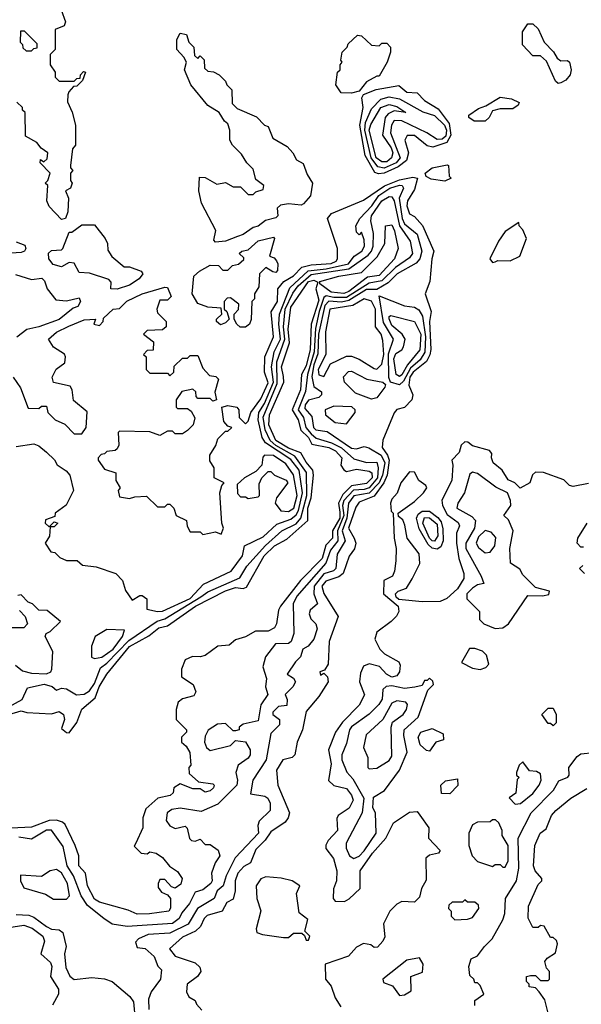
# Model space of a CAD drawing. Extents: x 2889633 to 3052318, y 540750 to 918690.
# Tile 439 of 656: x 2972799 to 2975027, y 807145 to 811054. Entities that reach past the tile are written whole.
import ezdxf

# ---------------------------------------------------------------- set-up
doc = ezdxf.new("R2010")
doc.units = 0

msp = doc.modelspace()

# ---------------------------------------------------------------- linework, layer by layer
at = {"layer": '0CON02XD'}
for points in [[(2972963, 811093), (2972980, 811045), (2972975, 811030), (2972940, 811015), (2972940, 810935), (2972920, 810915), (2972920, 810875), (2972940, 810845), (2972940, 810825), (2972955, 810810), (2973015, 810810), (2973025, 810820), (2973038.3, 810821.7), (2973040, 810835), (2973051.7, 810848.3), (2973060, 810845), (2973048.3, 810811.7), (2973025, 810790), (2973011.7, 810788.3), (2972993, 810767), (2972990, 810755), (2972988.3, 810728.3), (2973007, 810687), (2973020, 810635), (2973020, 810555), (2973008.3, 810541.7), (2973000, 810475), (2973000, 810465), (2973010, 810455), (2973000, 810445), (2973000, 810415), (2973007.5, 810405), (2973000, 810385), (2972980, 810375), (2972992.5, 810345), (2972989.3, 810290.7), (2972980, 810265), (2972965, 810260), (2972915, 810312.5), (2972906.7, 810335), (2972910, 810395), (2972900, 810405), (2972910, 810415), (2972920, 810445), (2972880, 810485), (2972881.7, 810498.3), (2972895, 810490), (2972908.3, 810501.7), (2972910, 810525), (2972883.3, 810543.3), (2972866.4, 810566.4), (2972821.7, 810591.7), (2972820, 810685), (2972810, 810695), (2972810, 810705), (2972787, 810727)], [(2974935, 810800), (2974925, 810810), (2974889.3, 810889.3), (2974865, 810910), (2974835, 810910), (2974793.9, 810953.9), (2974793.3, 811005), (2974815, 811037.5), (2974835, 811037.5), (2974855, 811017.5), (2974880, 810965), (2974916.4, 810926.4), (2974930.7, 810900.7), (2974945, 810890), (2974971.7, 810891.7), (2974980, 810885), (2974986.7, 810855), (2974982.5, 810835), (2974965.9, 810814.1), (2974945, 810802.5), (2974935, 810800)], [(2972845, 810930), (2972855, 810940), (2972868.3, 810941.7), (2972868.3, 810958.3), (2972818.3, 811008.3), (2972801.7, 811008.3), (2972800, 810965), (2972810, 810955), (2972811.7, 810941.7), (2972825, 810930), (2972845, 810930)], [(2973575, 810170), (2973568.3, 810178.3), (2973576.4, 810216.4), (2973520, 810325), (2973510, 810375), (2973511.7, 810428.3), (2973535, 810427.5), (2973580.7, 810400.7), (2973615, 810407.5), (2973645, 810390), (2973675, 810390), (2973705, 810360), (2973725, 810360), (2973735, 810370), (2973765, 810380), (2973767.5, 810395), (2973735, 810420), (2973725, 810460), (2973700, 810485), (2973679.3, 810519.3), (2973642.5, 810555), (2973632.5, 810575), (2973632.5, 810615), (2973625, 810640), (2973610.7, 810650.7), (2973590, 810685), (2973545, 810712.5), (2973477.5, 810795), (2973452.5, 810855), (2973460, 810885), (2973450, 810905), (2973422.5, 810935), (2973422.5, 810975), (2973435, 811000), (2973460, 810995), (2973470, 810965), (2973490, 810945), (2973491.7, 810911.7), (2973505, 810900), (2973515, 810910), (2973530, 810895), (2973531.7, 810861.7), (2973545, 810850), (2973567, 810847), (2973590, 810835), (2973615, 810810), (2973620, 810795), (2973640, 810775), (2973641.7, 810721.7), (2973661.7, 810701.7), (2973738.3, 810668.3), (2973770, 810635), (2973785, 810630), (2973803.6, 810583.6), (2973860, 810550), (2973882.5, 810525), (2973897, 810497), (2973923, 810483), (2973939.3, 810439.3), (2973960, 810405), (2973952.5, 810355), (2973925, 810322.5), (2973915, 810317.5), (2973865, 810322.5), (2973833, 810317), (2973820, 810305), (2973822.5, 810275), (2973815, 810267.5), (2973774, 810256), (2973745, 810233.8), (2973725, 810228.8), (2973685, 810200.8), (2973663.3, 810193.3), (2973615, 810174), (2973575, 810170)], [(2974115, 810762.5), (2974073.9, 810763.9), (2974052.5, 810795), (2974060, 810845), (2974070, 810855), (2974070, 810875), (2974077.5, 810885), (2974072.5, 810892.5), (2974077.5, 810925), (2974097.5, 810945), (2974101.7, 810958.3), (2974138.3, 810991.7), (2974155, 810990), (2974195, 810952.5), (2974225, 810950), (2974235, 810960), (2974255, 810960), (2974270, 810945), (2974270, 810925), (2974256.7, 810885), (2974225, 810830), (2974215, 810830), (2974175, 810807.5), (2974145, 810770), (2974115, 810762.5)], [(2974222.1, 810442.1), (2974207.3, 810447.3), (2974168.9, 810515), (2974147.8, 810635), (2974162, 810705), (2974156.7, 810743.3), (2974163, 810757), (2974213.6, 810776.4), (2974303, 810793), (2974335, 810766.7), (2974375, 810763.3), (2974405, 810733.3), (2974459.5, 810699.5), (2974502, 810642), (2974509.5, 810595), (2974493.2, 810566.8), (2974438, 810548), (2974415, 810552.5), (2974365, 810593.8), (2974336.4, 810593.6), (2974326.7, 810575), (2974341.2, 810525), (2974332.9, 810495), (2974300.5, 810469.5), (2974245, 810444.4), (2974222.1, 810442.1)], [(2974245, 810464.5), (2974220.2, 810470.2), (2974193.6, 810505), (2974168.5, 810615), (2974171.1, 810645), (2974195, 810700), (2974232.1, 810737.9), (2974265, 810747.1), (2974305, 810739.2), (2974398.3, 810688.3), (2974445, 810672.9), (2974484.4, 810635), (2974491.8, 810615), (2974488.7, 810591.3), (2974475, 810579.4), (2974455, 810577.5), (2974413.3, 810605), (2974315, 810652.5), (2974285, 810653.3), (2974274.2, 810635), (2974269.2, 810605), (2974308.6, 810505), (2974292, 810485), (2974245, 810464.5)], [(2974235, 810489.4), (2974213.3, 810505), (2974185.6, 810615), (2974192, 810638), (2974232, 810705), (2974265, 810717.5), (2974295, 810708.8), (2974330, 810685), (2974285, 810692), (2974260.6, 810679.4), (2974248, 810665), (2974237.5, 810595), (2974272.9, 810545), (2974278.6, 810525), (2974274.4, 810505.6), (2974255, 810490), (2974235, 810489.4)], [(2974645, 810651.4), (2974601.4, 810651.4), (2974580, 810665), (2974580, 810675), (2974618.8, 810701.2), (2974648.3, 810711.7), (2974705, 810745.8), (2974749.3, 810739.3), (2974780, 810725), (2974776.7, 810715), (2974755, 810700), (2974705, 810700), (2974675, 810692.5), (2974661.2, 810665), (2974645, 810651.4)], [(2974485, 810413.3), (2974430.5, 810420.5), (2974410.7, 810430.7), (2974407.5, 810445), (2974435, 810465.8), (2974495, 810477.5), (2974500, 810475), (2974503, 810433), (2974510, 810425), (2974485, 810413.3)], [(2972772.5, 809635), (2972801.7, 809591.7), (2972831.7, 809511.7), (2972875, 809510), (2972885, 809520), (2972905, 809520), (2972910, 809495), (2972940, 809465), (2972978.3, 809448.3), (2973015, 809410), (2973045, 809410), (2973062.5, 809435), (2973067, 809497), (2973011.7, 809541.7), (2973007.5, 809585), (2972998.3, 809598.3), (2972933.3, 809613.3), (2972927.5, 809635), (2972943.6, 809666.4), (2972978.3, 809691.7), (2972980, 809715), (2972976.4, 809726.4), (2972933.3, 809753.3), (2972912.5, 809785), (2972945, 809813.8), (2972993.1, 809836.9), (2973055, 809862), (2973100, 809865), (2973092.5, 809845), (2973115, 809840), (2973130, 809855), (2973131.7, 809868.3), (2973170, 809905), (2973195, 809907.5), (2973224.3, 809935.7), (2973285, 809966), (2973375, 809992.5), (2973385, 809990), (2973400, 809955), (2973385, 809940), (2973355, 809940), (2973342.5, 809905), (2973345, 809890), (2973380, 809855), (2973380, 809835), (2973365, 809822.5), (2973305, 809820), (2973290, 809805), (2973330, 809775), (2973328.3, 809741.7), (2973305, 809740), (2973290, 809725), (2973300, 809715), (2973300, 809665), (2973315, 809650), (2973385, 809650), (2973395, 809640), (2973410, 809655), (2973411.7, 809678.3), (2973445, 809710), (2973465, 809710), (2973475, 809720), (2973505, 809720), (2973525, 809670), (2973551.7, 809641.7), (2973577, 809637), (2973587, 809627), (2973572.5, 809575), (2973580, 809545), (2973565, 809540), (2973555, 809550), (2973505, 809550), (2973498.3, 809558.3), (2973497, 809577), (2973485, 809587.5), (2973441.7, 809578.3), (2973420, 809545), (2973420, 809515), (2973425, 809510), (2973465, 809510), (2973479.3, 809499.3), (2973493, 809473), (2973487.5, 809445), (2973465, 809422.5), (2973445, 809410), (2973415, 809410), (2973405, 809420), (2973385, 809420), (2973355, 809402.5), (2973315, 809417.5), (2973195, 809420), (2973190, 809415), (2973192.5, 809365), (2973185, 809350), (2973177, 809343), (2973145, 809340), (2973135, 809330), (2973121.7, 809328.3), (2973110, 809315), (2973110, 809305), (2973135, 809270), (2973180, 809255), (2973180, 809225), (2973197.5, 809195), (2973190, 809185), (2973195, 809160), (2973235, 809152.5), (2973255, 809160), (2973301.7, 809161.7), (2973345, 809120), (2973375, 809120), (2973385, 809130), (2973395, 809130), (2973410, 809115), (2973420, 809085), (2973460, 809065), (2973463, 809043), (2973475, 809020), (2973515, 809020), (2973525, 809010), (2973575, 809020), (2973598.3, 809011.7), (2973607.5, 809035), (2973600, 809055), (2973592.5, 809175), (2973600, 809205), (2973610, 809215), (2973570, 809235), (2973570, 809275), (2973553, 809303), (2973552.5, 809325), (2973577, 809363), (2973585, 809390), (2973615, 809420), (2973625, 809420), (2973640, 809435), (2973625, 809440), (2973608.3, 809458.3), (2973600, 809515), (2973625, 809522.5), (2973660, 809515), (2973667.5, 809505), (2973670, 809475), (2973695, 809450), (2973705, 809460), (2973716.2, 809495), (2973755, 809548.8), (2973785, 809612.5), (2973770, 809655), (2973771.2, 809715), (2973806, 809795), (2973796.4, 809893.6), (2973821.2, 809935), (2973822.5, 809985), (2973846.1, 810013.9), (2973885, 810036.7), (2973918.1, 810071.9), (2973955, 810081.1), (2974034.3, 810085.7), (2974053.8, 810095), (2974060, 810105), (2974060, 810145), (2974020, 810265), (2974035.9, 810284.1), (2974162.7, 810337.3), (2974246, 810394), (2974305, 810417.8), (2974358.3, 810428.3), (2974377.5, 810425), (2974365, 810380), (2974337.5, 810335), (2974334, 810315), (2974345, 810282.5), (2974365, 810272.5), (2974397, 810237), (2974441.2, 810135), (2974433.3, 810105), (2974425.9, 810014.1), (2974407.5, 809965), (2974431.2, 809895), (2974424.3, 809855), (2974429.5, 809745), (2974426.3, 809723.7), (2974412.7, 809697.3), (2974360, 809655), (2974346.7, 809635), (2974343.1, 809603.1), (2974358.8, 809565), (2974353.8, 809545), (2974325.8, 809514.2), (2974295, 809506.7), (2974285, 809493.3), (2974239.2, 809385), (2974237.1, 809355), (2974258.1, 809325), (2974264.5, 809305), (2974256.7, 809245), (2974243.6, 809215), (2974205, 809162.5), (2974145, 809138.8), (2974131.7, 809118.3), (2974102.9, 809035), (2974125.6, 808995.6), (2974132, 808975), (2974127.3, 808952.7), (2974106.4, 808923.6), (2974082.5, 808855), (2974065, 808841.4), (2974013.3, 808825), (2973998, 808805), (2974005.8, 808775.8), (2974062.5, 808685), (2974026.7, 808585), (2974022.5, 808495), (2974008.3, 808471.7), (2973990, 808465), (2973991.7, 808451.7), (2974005, 808460), (2974020, 808445), (2974022.5, 808425), (2973985, 808367.5), (2973935, 808307.5), (2973921.2, 808235), (2973900, 808185), (2973890, 808135), (2973880, 808125), (2973842.5, 808115), (2973817.5, 808075), (2973823.3, 808015), (2973868.8, 807905), (2973863.8, 807885), (2973852, 807868), (2973795, 807830), (2973773, 807797), (2973735, 807760), (2973715, 807706.7), (2973687.5, 807692.5), (2973663.8, 807665), (2973653.8, 807635), (2973654, 807595), (2973645, 807562.5), (2973620.7, 807549.3), (2973602.5, 807515), (2973542.5, 807497.5), (2973530, 807485), (2973515.8, 807454.2)], [(2972785, 809360), (2972855, 809370), (2972875, 809362.5), (2972905, 809337.5), (2972936.4, 809306.4), (2972947, 809287), (2972983, 809263), (2972997.5, 809245), (2973012.5, 809185), (2972983, 809127), (2972940, 809095), (2972938.3, 809081.7), (2972901.7, 809068.3), (2972900, 809055), (2972915, 809040), (2972935, 809060), (2972950, 809055), (2972935, 809040), (2972920, 809040), (2972917, 809003), (2972900, 808975), (2972921.7, 808941.7), (2972938.3, 808938.3), (2972958.3, 808918.3), (2972985, 808907.5), (2973027, 808907), (2973048.3, 808888.3), (2973101.7, 808881.7), (2973180, 808855), (2973207, 808827), (2973218.3, 808788.3), (2973245, 808750), (2973275, 808767.5), (2973285, 808767.5), (2973302.5, 808755), (2973303.6, 808713.6), (2973345, 808703.8), (2973365, 808706.2), (2973475, 808755.7), (2973527.7, 808812.3), (2973637.5, 808865), (2973682.5, 808925), (2973690, 808965), (2973765, 809001.2), (2973818.8, 809051.2), (2973875, 809070.8), (2973895, 809088), (2973904.6, 809105.4), (2973920.9, 809175), (2973906.9, 809265), (2973875, 809308.1), (2973773.3, 809373.3), (2973760.8, 809395), (2973744.4, 809465), (2973747.8, 809495), (2973769.5, 809530.5), (2973805.4, 809615), (2973797.5, 809675), (2973808.9, 809735), (2973833.5, 809785), (2973826.5, 809845), (2973828.9, 809885), (2973870.8, 809989.2), (2973942.7, 810057.3), (2974015, 810064.6), (2974103.3, 810085), (2974125.6, 810114.4), (2974156.7, 810135), (2974166.2, 810155), (2974165, 810180), (2974155, 810210), (2974145, 810200), (2974135, 810210), (2974132.5, 810235), (2974147.5, 810265), (2974195.7, 810315), (2974223.8, 810356.2), (2974266.7, 810385), (2974305, 810396.9), (2974316.7, 810395), (2974321.2, 810385), (2974304.4, 810345.6), (2974315.6, 810265), (2974325, 810244), (2974375, 810202.5), (2974394, 810135), (2974385.9, 810104.1), (2974372.3, 810087.7), (2974296.2, 810045), (2974260.9, 810009.1), (2974215, 809982.5), (2974175, 809982.9), (2974105, 809939.1), (2974075, 809932.7), (2974025, 809936.5), (2974009.7, 809919.7), (2973984.6, 809805), (2973982.1, 809727.9), (2973966, 809684), (2973957.8, 809637.8), (2973965, 809597.5), (2973996.4, 809576.4), (2973996.7, 809565), (2973985.9, 809554.1), (2973945, 809543.8), (2973931.4, 809525), (2973930, 809510), (2973958.3, 809478.3), (2973963.8, 809435), (2973973.3, 809425), (2974018.3, 809418.3), (2974115, 809352.5), (2974135, 809350), (2974165, 809360), (2974183.6, 809353.6), (2974232.5, 809325), (2974247.1, 809295), (2974238.2, 809245), (2974225.2, 809214.8), (2974185, 809174.4), (2974125, 809164.2), (2974103.1, 809135), (2974096.9, 809075), (2974078.5, 809025), (2974090, 808985), (2974057.7, 808932.3), (2974053.3, 808875), (2974043.9, 808866.1), (2974005, 808854.2), (2973967.5, 808805), (2973966.2, 808775), (2973980, 808735), (2973950.7, 808709.3), (2973947.5, 808695), (2973953.3, 808675), (2973973.3, 808655), (2973978.8, 808635), (2973965.9, 808594.1), (2973943.3, 808566.7), (2973922.5, 808555), (2973912.5, 808525), (2973892.5, 808505), (2973860, 808455), (2973885, 808440), (2973892.5, 808425), (2973882.5, 808405), (2973852.5, 808375), (2973860, 808355), (2973858.3, 808331.7), (2973825, 808327.5), (2973802.5, 808305), (2973802.5, 808295), (2973830, 808275), (2973830, 808255), (2973795, 808220), (2973776.7, 808115), (2973723.3, 808035), (2973715, 807980), (2973770.7, 807970.7), (2973783, 807963), (2973793, 807943), (2973792.5, 807915), (2973748.3, 807871.7), (2973743.3, 807855), (2973746.7, 807825), (2973653.9, 807726.1), (2973618, 807655), (2973606.2, 807615), (2973582, 807595), (2973570, 807565), (2973504, 807525), (2973467, 807463), (2973395, 807428), (2973308.3, 807421.7), (2973270, 807405), (2973258.3, 807391.7), (2973265, 807370), (2973296.1, 807366.1), (2973332.5, 807335), (2973346.4, 807296.4), (2973361.7, 807281.7), (2973357.5, 807245), (2973320, 807195), (2973310, 807165), (2973311.2, 807125)], [(2972755, 808325.6), (2972808.8, 808355), (2972829.3, 808400.7), (2972896.1, 808416.1), (2972927, 808407), (2972945, 808392.5), (2972965, 808400), (2972985, 808397.5), (2973023.6, 808373.6), (2973055, 808376.2), (2973075, 808390), (2973095, 808418.8), (2973119.5, 808480.5), (2973145, 808499.2), (2973231.1, 808588.9), (2973343.6, 808666.4), (2973375, 808675.8), (2973517.5, 808762.5), (2973545, 808782.9), (2973672.5, 808837.5), (2973700, 808885), (2973773.4, 808966.6), (2973838.8, 809025), (2973895, 809052.9), (2973914.5, 809075.5), (2973938.2, 809165), (2973936.4, 809256.4), (2973890.8, 809320.8), (2973815, 809362.9), (2973792.9, 809382.9), (2973772.9, 809425), (2973764.6, 809475.4), (2973820.4, 809609.6), (2973818.5, 809695), (2973850.8, 809785), (2973845.4, 809835), (2973852.1, 809905), (2973882.4, 809967.6), (2973903, 809997), (2973955, 810042.5), (2974105, 810064.4), (2974181.1, 810118.9), (2974194.3, 810135), (2974200.8, 810155), (2974202, 810205), (2974191.4, 810255), (2974194.4, 810275), (2974236, 810335), (2974265, 810352), (2974275, 810350), (2974284.3, 810335), (2974305.4, 810235.4), (2974348, 810175), (2974357.1, 810125), (2974345, 810108), (2974289.8, 810070.2), (2974235, 810016.7), (2974185, 810007.5), (2974095, 809951.1), (2974045, 809950.8), (2974015, 809958.1), (2974005, 809951.2), (2973986.2, 809895), (2973972.7, 809827.3), (2973966.9, 809735), (2973940, 809645), (2973932, 809578), (2973903.3, 809505), (2973924.5, 809474.5), (2973933.3, 809435), (2973955, 809409.4), (2973975, 809393.1), (2974035.8, 809374.2), (2974075, 809354.4), (2974125, 809310), (2974175, 809296.2), (2974215, 809296.7), (2974221.4, 809275), (2974218.2, 809235), (2974185, 809195.6), (2974165, 809188.2), (2974123.4, 809186.6), (2974084.7, 809145.3), (2974079.6, 809125), (2974084.7, 809085), (2974059.5, 809025), (2974060.6, 808985), (2974032, 808948), (2974013.6, 808896.4), (2973898.8, 808765), (2973884, 808735), (2973886.4, 808616.4), (2973876.2, 808585), (2973865, 808576.7), (2973813.9, 808576.1), (2973773.3, 808525), (2973763.3, 808485), (2973778.3, 808438.3), (2973773.8, 808405), (2973783.3, 808375), (2973755.9, 808334.1), (2973745, 808270), (2973685, 808257.5), (2973670, 808245), (2973670, 808235), (2973655, 808230), (2973645, 808230), (2973615, 808260), (2973583, 808257), (2973547, 808233), (2973535, 808210), (2973532.5, 808185), (2973540, 808165), (2973555, 808152.5), (2973635, 808172.5), (2973655, 808192.5), (2973695, 808187.5), (2973712.5, 808155), (2973712.5, 808135), (2973705, 808122.5), (2973666, 808094), (2973656.7, 808065), (2973663.3, 808035), (2973660, 808015), (2973585, 807940), (2973519.3, 807910.7), (2973435, 807923.3), (2973402, 807918), (2973383.3, 807905), (2973380, 807875), (2973395, 807853.3), (2973415, 807843.3), (2973455, 807852.5), (2973463.6, 807843.6), (2973473, 807803), (2973480, 807795), (2973495, 807792.5), (2973515, 807800), (2973535, 807780), (2973555, 807780), (2973586.4, 807756.4), (2973592.5, 807735), (2973573.8, 807706.2), (2973560, 807665), (2973562.5, 807635), (2973557.5, 807625), (2973525, 807600), (2973495, 807590), (2973472.5, 807545), (2973441.7, 807508.3), (2973431.2, 807485), (2973405, 807466), (2973225, 807454), (2973165, 807463.3), (2973132.5, 807485), (2973067.9, 807537.9), (2973042, 807575), (2973012, 807655), (2972987.5, 807695), (2972971.7, 807771.7), (2972925, 807836.7), (2972905, 807836.7), (2972845, 807800), (2972795, 807808.8)], [(2974675, 810090), (2974685, 810092.5), (2974695, 810097.5), (2974745, 810096.7), (2974782.5, 810115), (2974810, 810185), (2974795, 810220), (2974780, 810235), (2974778.3, 810248.3), (2974725, 810212.5), (2974698.8, 810175), (2974663.3, 810105), (2974675, 810090)], [(2973185, 809983.8), (2973160, 809985), (2973161.7, 810011.7), (2973151.7, 810021.7), (2973075, 810047.5), (2973035, 810050), (2973015, 810087.5), (2972995, 810090), (2972965, 810072.5), (2972931.7, 810081.7), (2972914.1, 810104.1), (2972913, 810127), (2972925, 810137.5), (2972965, 810140), (2972970, 810145), (2972995, 810210), (2973005, 810210), (2973045, 810240), (2973095, 810240), (2973137.5, 810185), (2973147.5, 810165), (2973148.3, 810138.3), (2973163.6, 810113.6), (2973213, 810073), (2973235, 810072.5), (2973280, 810055), (2973287.5, 810045), (2973273.3, 810025), (2973235, 810000), (2973185, 809983.8)], [(2974085, 809966.9), (2974035, 809972.2), (2973990, 810005), (2973990, 810015), (2974064.5, 810035.5), (2974155, 810050), (2974217.3, 810112.7), (2974246.7, 810165), (2974250, 810235), (2974275, 810240), (2974285.8, 810215), (2974300, 810145), (2974286, 810105), (2974225, 810038), (2974178, 810032), (2974105, 809974.4), (2974085, 809966.9)], [(2972785, 810172.5), (2972819.3, 810159.3), (2972822.5, 810145), (2972817.5, 810135), (2972805, 810130), (2972765, 810127.5)], [(2973695, 809832.5), (2973673, 809833), (2973660, 809845), (2973650, 809865), (2973650, 809885), (2973667, 809903), (2973667.5, 809925), (2973635, 809950), (2973621.7, 809948.3), (2973610, 809935), (2973610, 809905), (2973620, 809895), (2973630, 809865), (2973615, 809850), (2973595, 809842.5), (2973580, 809855), (2973580, 809865), (2973600, 809885), (2973598.3, 809908.3), (2973545, 809912.5), (2973505, 809927.5), (2973482.5, 809965), (2973490, 810035), (2973512.5, 810055), (2973555, 810078.8), (2973587.5, 810077.5), (2973605, 810060), (2973625, 810060), (2973642.5, 810077.5), (2973667, 810083), (2973688.3, 810101.7), (2973688.3, 810108.3), (2973670, 810125), (2973680, 810135), (2973705, 810140), (2973745, 810176), (2973805, 810190), (2973810, 810185), (2973790, 810115), (2973808.3, 810108.3), (2973817, 810097), (2973822.5, 810085), (2973821.7, 810058.3), (2973815, 810050), (2973803, 810053), (2973775, 810070), (2973750, 810045), (2973747, 809993), (2973730, 809965), (2973730, 809945), (2973720, 809935), (2973717, 809863), (2973710, 809845), (2973695, 809832.5)], [(2973845, 809637.5), (2973837.5, 809675), (2973868.9, 809771.1), (2973863.5, 809825), (2973875, 809912.5), (2973945, 810014), (2973965, 810020), (2973981.7, 810011.7), (2973974, 809985), (2973985, 809940), (2973955.6, 809844.4), (2973951.1, 809745), (2973935, 809680), (2973917.1, 809645), (2973912.9, 809585), (2973879.2, 809505), (2973902.9, 809465), (2973914.5, 809424.5), (2973944.2, 809395), (2973958, 809368), (2974025, 809355.6), (2974052.2, 809342.2), (2974076.2, 809315), (2974073.3, 809285), (2974085, 809266.7), (2974095, 809260), (2974135, 809269.2), (2974185, 809262), (2974195.8, 809255), (2974196.9, 809235), (2974175, 809211.9), (2974115, 809203.3), (2974080.9, 809169.1), (2974063.3, 809135), (2974068.7, 809098.7), (2974069.2, 809075), (2974040, 809025), (2974040, 808995), (2974012.9, 808967.1), (2973998.6, 808915), (2973912.6, 808827.4), (2973833.3, 808725), (2973825, 808710), (2973817.5, 808655), (2973810, 808640), (2973785, 808626.7), (2973733.6, 808626.4), (2973695, 808603.3), (2973655, 808592.5), (2973629.5, 808570.5), (2973585, 808566.7), (2973535, 808530), (2973515, 808523.8), (2973483.9, 808526.1), (2973455, 808512.5), (2973441.2, 808475), (2973440, 808445), (2973487.5, 808415), (2973497.5, 808385), (2973490, 808370), (2973445, 808357.5), (2973427.5, 808345), (2973420, 808315), (2973420, 808275), (2973460, 808235), (2973460, 808225), (2973440, 808205), (2973440, 808185), (2973459.3, 808169.3), (2973473.8, 808145), (2973477.5, 808095), (2973470, 808085), (2973471.7, 808061.7), (2973508.3, 808028.3), (2973565, 808020), (2973570, 808015), (2973567.5, 808005), (2973555, 807992.5), (2973535, 807987.5), (2973515, 808000), (2973485, 808000), (2973435, 808020), (2973410, 808005), (2973407.5, 807985), (2973396.1, 807973.9), (2973346.4, 807963.6), (2973299.3, 807920.7), (2973286.7, 807885), (2973287.5, 807845), (2973260, 807785), (2973253, 807773), (2973280, 807745), (2973305, 807742.5), (2973315, 807750), (2973340, 807745), (2973365, 807727.5), (2973393.6, 807693.6), (2973425, 807672.5), (2973443.3, 807645), (2973438.3, 807621.7), (2973415, 807606.7), (2973400.7, 807610.7), (2973375, 807640), (2973355, 807640), (2973347.5, 807625), (2973348.3, 807608.3), (2973360.7, 807590.7), (2973385, 807580), (2973397.5, 807565), (2973397, 807527), (2973390, 807515), (2973313.6, 807503.6), (2973265, 807503.3), (2973229.3, 807519.3), (2973115, 807550), (2973095, 807562.5), (2973067.5, 807615), (2973060, 807665), (2973033.3, 807695), (2973033.3, 807735), (2973018.8, 807775), (2972979.2, 807859.2), (2972968.6, 807868.6), (2972945, 807875.8), (2972915, 807874.3), (2972845, 807848), (2972765, 807843.8)], [(2972781.7, 810041.7), (2972845, 810022.5), (2972887, 810027), (2972897, 810017), (2972907.5, 809985), (2972941.7, 809941.7), (2972985, 809937.5), (2973035, 809950), (2973040, 809935), (2973030, 809915), (2973011.2, 809908.8), (2972955, 809864), (2972875, 809833.8), (2972826.4, 809823.6), (2972787.1, 809792.9)], [(2974005, 809636.7), (2974032, 809688), (2974095, 809717.5), (2974115, 809717.5), (2974145, 809706.7), (2974205, 809668.8), (2974215, 809666.7), (2974235, 809686.7), (2974243.3, 809725), (2974240, 809780), (2974232.5, 809805), (2974210, 809835), (2974210.8, 809905), (2974195, 809936), (2974165, 809946), (2974120.5, 809919.5), (2974028.8, 809905), (2974012, 809815), (2974013.8, 809725), (2973982.5, 809665), (2973985, 809643.3), (2974005, 809636.7)], [(2974305, 809603.8), (2974270, 809615), (2974263.3, 809633.3), (2974262.1, 809727.9), (2974282, 809785), (2974242, 809852), (2974225, 809957.5), (2974325, 809917.5), (2974365, 809912.5), (2974381.7, 809901.7), (2974396.8, 809876.8), (2974408.8, 809795), (2974406.3, 809733.7), (2974387, 809703), (2974349.5, 809670.5), (2974321.4, 809618.6), (2974305, 809603.8)], [(2974305, 809637.5), (2974292.9, 809645), (2974283.2, 809706.8), (2974291.1, 809728.9), (2974315, 809743.8), (2974322, 809755), (2974328, 809785), (2974316.2, 809805), (2974275, 809840), (2974264, 809866), (2974264, 809876), (2974270.7, 809879.3), (2974365, 809856.2), (2974389.5, 809805), (2974386.3, 809743.7), (2974336.7, 809683.3), (2974315, 809644), (2974305, 809637.5)], [(2974195, 809547.5), (2974131.2, 809571.2), (2974086.7, 809615), (2974083.9, 809636.1), (2974102.9, 809657.1), (2974115, 809658.8), (2974176.1, 809626.1), (2974240, 809615), (2974250, 809605), (2974247.5, 809595), (2974215, 809552.5), (2974195, 809547.5)], [(2972755, 808296), (2972805, 808310), (2972826.4, 808303.6), (2972925, 808297.5), (2972955, 808307.5), (2972972.5, 808295), (2972976.7, 808275), (2972965, 808240), (2972983.9, 808223.9), (2972995, 808222.5), (2973025.9, 808264.1), (2973045, 808316.7), (2973098.3, 808361.7), (2973114.6, 808405.4), (2973145, 808456.2), (2973235, 808565.7), (2973311.7, 808608.3), (2973350.3, 808639.7), (2973385, 808648), (2973496.2, 808725), (2973615, 808785.8), (2973655, 808800), (2973685, 808796.2), (2973698.8, 808801.2), (2973768, 808925), (2973810, 808965), (2973859.1, 808990.9), (2973942, 809065), (2973941.5, 809115), (2973954.6, 809155.4), (2973964.3, 809245), (2973961.4, 809265), (2973935, 809296.7), (2973914.3, 809334.3), (2973865, 809353.3), (2973815, 809383.1), (2973787.5, 809445), (2973790, 809485), (2973846.2, 809615), (2973845, 809637.5)], [(2974095, 809450), (2974130, 809495), (2974130, 809505), (2974117, 809517), (2974045, 809520), (2974010, 809505), (2974012.5, 809485), (2974050, 809455), (2974095, 809450)], [(2975055, 809212.5), (2974995, 809200), (2974980, 809205), (2974957, 809227), (2974876.4, 809256.4), (2974845, 809257.5), (2974833, 809247), (2974822.5, 809215), (2974783.6, 809193.6), (2974762.5, 809215), (2974737, 809227), (2974712.5, 809265), (2974677.5, 809295), (2974670, 809315), (2974671.7, 809331.7), (2974663, 809343), (2974595, 809362.5), (2974577, 809377), (2974565, 809377.5), (2974550, 809365), (2974542.5, 809335), (2974512.5, 809305), (2974517.5, 809285), (2974513.3, 809225), (2974473.3, 809146.7), (2974476, 809125), (2974495, 809090), (2974537.7, 809057.7), (2974543.3, 809045), (2974531.2, 809015), (2974531.4, 808975), (2974540.8, 808915), (2974561.2, 808855), (2974561.2, 808835), (2974535, 808793.8), (2974493.6, 808756.4), (2974466.4, 808743.6), (2974395, 808743.3), (2974302.5, 808752.5), (2974291.7, 808761.7), (2974290, 808775), (2974300, 808785), (2974333, 808797), (2974356.1, 808833.9), (2974386.7, 808895), (2974383.8, 808933.8), (2974335.8, 808995.8), (2974327, 809047), (2974318.3, 809068.3), (2974301.7, 809081.7), (2974300, 809095), (2974365, 809141.2), (2974401.2, 809175), (2974413.3, 809195), (2974410, 809205), (2974382, 809225), (2974365, 809257.5), (2974345, 809258.8), (2974310.8, 809215), (2974296.1, 809173.9), (2974275, 809150), (2974270, 809135), (2974273, 809103), (2974280, 809095), (2974283.8, 808995), (2974292.5, 808955), (2974291.2, 808905), (2974286.1, 808863.9), (2974277.5, 808845), (2974243, 808827), (2974242.5, 808775), (2974300, 808725), (2974302.5, 808705), (2974293.6, 808686.4), (2974272.5, 808665), (2974215, 808622.5), (2974207.5, 808595), (2974227.5, 808555), (2974246.1, 808536.1), (2974303.3, 808505), (2974308.3, 808491.7), (2974306, 808465), (2974295, 808448.8), (2974275, 808444.2), (2974253.3, 808455), (2974225.9, 808485.9), (2974185, 808496.7), (2974162.7, 808487.3), (2974150.9, 808459.1), (2974147.1, 808425), (2974166.4, 808373.6), (2974145, 808332.5), (2974078.8, 808265), (2974052, 808225), (2974023.8, 808155), (2974035, 808100), (2974024, 808034), (2974045, 808013.3), (2974095, 808001.2), (2974115.7, 807975.7), (2974121.2, 807955), (2974105.9, 807924.1), (2974062.5, 807895), (2974057, 807883), (2974060, 807835), (2974022.5, 807795), (2974013.6, 807776.4), (2974013.9, 807763.9), (2974043.6, 807723.6), (2974056.7, 807675), (2974056.2, 807635), (2974043.6, 807603.6), (2974042.5, 807565), (2974050, 807555), (2974087, 807553), (2974106.4, 807563.6), (2974150, 807605), (2974150, 807675), (2974198.8, 807745), (2974251.2, 807805), (2974281.2, 807865), (2974345, 807907.5), (2974375, 807910), (2974386.4, 807896.4), (2974422.5, 807845), (2974420, 807805), (2974467.5, 807755), (2974460, 807745), (2974425, 807737.5), (2974410, 807725), (2974411.7, 807638.3), (2974392.5, 807605), (2974385, 807570), (2974365, 807550), (2974315, 807552.5), (2974295, 807542.5), (2974267.5, 807515), (2974242.5, 807465), (2974247, 807413), (2974240, 807395), (2974218.3, 807371.7), (2974205, 807370), (2974191.7, 807381.7), (2974163, 807387), (2974135, 807372.5), (2974103.6, 807336.4), (2974010, 807305), (2974012.5, 807245), (2974035, 807217.5), (2974050.5, 807170.5), (2974072.5, 807135)], [(2973865, 809102), (2973885.7, 809115), (2973899.4, 809165), (2973885, 809247.5), (2973855, 809290), (2973805, 809323.3), (2973770, 809325), (2973763, 809317), (2973760, 809285), (2973735, 809260), (2973690, 809235), (2973661.7, 809208.3), (2973663, 809173), (2973675, 809160), (2973695, 809160), (2973705, 809152.5), (2973745, 809160), (2973750, 809165), (2973748.3, 809211.7), (2973760, 809235), (2973785, 809260), (2973795, 809260), (2973810, 809245), (2973856.1, 809226.1), (2973862.5, 809215), (2973817.5, 809155), (2973812.5, 809135), (2973834.2, 809104.2), (2973865, 809102)], [(2974685, 808637.5), (2974715, 808640), (2974737.5, 808655), (2974815, 808767.5), (2974873, 808767), (2974897.5, 808772.5), (2974900, 808785), (2974845, 808800), (2974795, 808850), (2974783, 808873), (2974746.1, 808896.1), (2974743.3, 808955), (2974756.7, 809025), (2974738.3, 809068.3), (2974720, 809085), (2974747.5, 809125), (2974746.2, 809145), (2974733.8, 809175), (2974687.7, 809197.7), (2974615, 809252.5), (2974595, 809257.5), (2974585, 809250), (2974563.3, 809175), (2974537.5, 809135), (2974532.5, 809115), (2974592, 809082), (2974607.5, 809065), (2974603.3, 809035), (2974568.8, 808975), (2974568.8, 808955), (2974630, 808845), (2974640, 808815), (2974615, 808810), (2974595, 808797.5), (2974572.5, 808775), (2974572.5, 808755), (2974622.5, 808705), (2974623, 808673), (2974640, 808655), (2974685, 808637.5)], [(2974455, 808951.2), (2974435, 808955.7), (2974419.8, 808969.8), (2974382.9, 809032.9), (2974373.3, 809075), (2974379.4, 809090.6), (2974395, 809103.1), (2974425, 809103.1), (2974457.9, 809077.9), (2974470.2, 809060.2), (2974477.4, 809032.6), (2974478.1, 808985), (2974469.2, 808960.8), (2974455, 808951.2)], [(2974445, 808984.2), (2974435, 808984.3), (2974424.4, 808995), (2974398.6, 809055), (2974405, 809078), (2974425, 809075.8), (2974455, 809051.2), (2974458.1, 809005), (2974445, 808984.2)], [(2975035, 808960), (2975025, 808960), (2975010, 808975), (2975012.5, 808995), (2975050, 809055)], [(2974645, 808936.7), (2974665, 808940), (2974684.3, 808965.7), (2974687.5, 808997.5), (2974668.7, 809018.7), (2974645, 809026), (2974619.3, 809000.7), (2974610, 808975), (2974618.8, 808958.8), (2974645, 808936.7)], [(2975040, 808855), (2975020, 808875), (2975033, 808887)], [(2972781.7, 808491.7), (2972809.3, 808469.3), (2972845, 808460), (2972905, 808456.7), (2972922.5, 808465), (2972926.7, 808475), (2972930, 808545), (2972900, 808605), (2972903.6, 808616.4), (2972920, 808625), (2972960, 808665), (2972908.3, 808708.3), (2972875, 808710), (2972850, 808735), (2972831.7, 808741.7), (2972805, 808770), (2972791.7, 808768.3)], [(2972798.3, 808708.3), (2972820, 808685), (2972830, 808655), (2972815, 808640), (2972765, 808640)], [(2973095, 808517.5), (2973125, 808522.5), (2973170, 808555), (2973206.7, 808605), (2973215, 808630), (2973145, 808632.5), (2973097.5, 808605), (2973083.9, 808566.1), (2973083.6, 808523.6), (2973095, 808517.5)], [(2974625, 808473.8), (2974648.3, 808481.7), (2974660, 808495), (2974651.2, 808531.2), (2974635, 808546.7), (2974605, 808557.5), (2974583, 808557), (2974551.7, 808501.7), (2974595, 808480), (2974625, 808473.8)], [(2974125, 807723.3), (2974145, 807733.3), (2974165, 807753.8), (2974212.5, 807825), (2974210, 807905), (2974200, 807925), (2974203, 807967), (2974246.4, 807993.6), (2974305.9, 808074.1), (2974336.4, 808146.4), (2974322.3, 808212.3), (2974323.8, 808235), (2974380, 808285), (2974417.5, 808392.5), (2974440, 808415), (2974438.3, 808428.3), (2974425, 808440), (2974415, 808430), (2974405, 808430), (2974395, 808410), (2974366.4, 808403.6), (2974325, 808398.8), (2974275, 808408.8), (2974253, 808407), (2974240, 808395), (2974236.4, 808356.4), (2974223.3, 808335), (2974185, 808296.7), (2974115, 808246.7), (2974106.7, 808235), (2974095, 808180), (2974076.7, 808135), (2974076.7, 808115), (2974096.4, 808066.4), (2974120.5, 808040.5), (2974163.6, 807963.6), (2974157.5, 807905), (2974093.3, 807785), (2974093.3, 807765), (2974107.5, 807735), (2974125, 807723.3)], [(2974185, 808080), (2974215, 808082.5), (2974265, 808113.3), (2974275, 808130), (2974272.5, 808245), (2974277.5, 808265), (2974320, 808295), (2974333.3, 808315), (2974336.7, 808335), (2974330, 808345), (2974295, 808350), (2974275, 808340), (2974240, 808275), (2974173.3, 808215), (2974162.5, 808165), (2974180, 808125), (2974180, 808085), (2974185, 808080)], [(2974915, 808250), (2974905, 808260), (2974895, 808260), (2974870, 808295), (2974895, 808320), (2974915, 808320), (2974927.5, 808295), (2974927, 808263), (2974915, 808250)], [(2974425, 808150), (2974413, 808153), (2974387.5, 808175), (2974380, 808205), (2974390, 808225), (2974435, 808240), (2974478.3, 808218.3), (2974480, 808195), (2974450, 808185), (2974425, 808150)], [(2974605, 807140), (2974605, 807160), (2974640, 807185), (2974625, 807220), (2974615, 807230), (2974605, 807230), (2974600, 807245), (2974585, 807260), (2974580, 807295), (2974590, 807325), (2974615, 807337.5), (2974642.5, 807375), (2974672.5, 807405), (2974715, 807480), (2974723.3, 807505), (2974726.2, 807565), (2974770, 807635), (2974779.2, 807685), (2974776.2, 807805), (2974828, 807905), (2974916, 807995), (2974938, 808032), (2974973.9, 808046.1), (2974978.8, 808055), (2974977.5, 808085), (2975010.7, 808129.3), (2975025, 808140), (2975076.7, 808145)], [(2974765, 807940), (2974785, 807942.5), (2974835, 807982.5), (2974860, 808015), (2974867.5, 808035), (2974865, 808060), (2974849.3, 808069.3), (2974821.7, 808071.7), (2974795, 808107.5), (2974780, 808095), (2974770, 808065), (2974770, 808055), (2974780, 808045), (2974772.5, 808037.5), (2974767, 807983), (2974740, 807965), (2974765, 807940)], [(2974505, 807980), (2974471.7, 807981.7), (2974470, 808015), (2974488.3, 808031.7), (2974535, 808040), (2974537, 808013), (2974505, 807980)], [(2974895, 807110), (2974882.5, 807162.5), (2974860, 807195), (2974845, 807210), (2974820, 807215), (2974820, 807225), (2974810, 807235), (2974810, 807255), (2974825, 807260), (2974845, 807260), (2974865, 807240), (2974895, 807240), (2974900, 807245), (2974900, 807275), (2974888.3, 807288.3), (2974882.5, 807315), (2974891.7, 807328.3), (2974925, 807350), (2974932.5, 807385), (2974928.3, 807398.3), (2974915, 807410), (2974905, 807410), (2974880, 807455), (2974865, 807457.5), (2974855, 807450), (2974835, 807450), (2974816.4, 807486.4), (2974816.7, 807535), (2974855, 807620), (2974870, 807635), (2974870, 807645), (2974843.3, 807675), (2974836.7, 807695), (2974842, 807775), (2974863.8, 807825), (2974888, 807842), (2974908.8, 807895), (2974926.2, 807915), (2974985, 807963.3), (2975048.8, 808001.2)], [(2974725, 807690), (2974736.7, 807715), (2974736.2, 807775), (2974713.3, 807815), (2974712.5, 807835), (2974700, 807865), (2974687, 807877), (2974675, 807877.5), (2974665, 807870), (2974615, 807867.5), (2974595, 807857.5), (2974580, 807825), (2974580, 807775), (2974593.9, 807733.9), (2974615, 807712.5), (2974675, 807692.5), (2974685, 807700), (2974705, 807700), (2974715, 807690), (2974725, 807690)], [(2972985, 807562.5), (2972996.7, 807575), (2972988, 807625), (2972965, 807666.7), (2972945, 807680), (2972920, 807675), (2972885, 807652.5), (2972801.7, 807658.3), (2972802.5, 807635), (2972815, 807607.5), (2972901.7, 807581.7), (2972933, 807563), (2972985, 807562.5)], [(2973945, 807400), (2973950, 807415), (2973930, 807435), (2973941.7, 807481.7), (2973907.5, 807507.5), (2973897.5, 807585), (2973910, 807615), (2973880, 807635), (2973836.4, 807646.4), (2973775, 807651.2), (2973755, 807643.3), (2973736.7, 807615), (2973740, 807565), (2973755.8, 807515.8), (2973737.5, 807445), (2973740, 807430), (2973761.7, 807421.7), (2973845, 807410), (2973865, 807410), (2973885, 807427.5), (2973917.5, 807427.5), (2973928.3, 807418.3), (2973935, 807400), (2973945, 807400)], [(2974525, 807480), (2974575, 807482.5), (2974595, 807490), (2974620, 807525), (2974618.3, 807538.3), (2974605, 807550), (2974575, 807550), (2974565, 807560), (2974555, 807550), (2974515, 807550), (2974501.7, 807538.3), (2974500, 807525), (2974510, 807515), (2974510, 807495), (2974525, 807480)], [(2972785, 807501.2), (2972835, 807498.8), (2972855, 807491.2), (2972905, 807453.8), (2972925, 807443.3), (2972955, 807441.2), (2972970.5, 807430.5), (2972983.3, 807375), (2972976.2, 807345), (2972981.7, 807291.7), (2972997.3, 807257.3), (2973015, 807243.8), (2973085, 807251.2), (2973135, 807246.2), (2973166.2, 807236.2), (2973235.9, 807175.9), (2973250, 807155), (2973257, 807083)], [(2972755, 807450), (2972815, 807458.8), (2972847.7, 807447.7), (2972890, 807415), (2972896.7, 807395), (2972882.5, 807345), (2972920.7, 807310.7), (2972926.2, 807295), (2972921.2, 807255), (2972952.5, 807205), (2972952.5, 807185), (2972928.3, 807141.7)], [(2973515.8, 807454.2), (2973496.7, 807435), (2973445, 807411.2), (2973392.5, 807365), (2973415, 807336.7), (2973495, 807310), (2973513, 807293), (2973517.5, 807275), (2973504.1, 807255.9), (2973463.3, 807225), (2973460, 807195), (2973470, 807175), (2973495, 807160), (2973500, 807145), (2973521.7, 807121.7)], [(2974305, 807180), (2974325, 807182.5), (2974351.7, 807198.3), (2974350, 807255), (2974397, 807273), (2974400, 807305), (2974385, 807330), (2974335, 807320), (2974240, 807245), (2974241.7, 807231.7), (2974278.3, 807218.3), (2974305, 807180)]]:
    msp.add_lwpolyline(points, dxfattribs=at)

doc.saveas('drawing.dxf')
